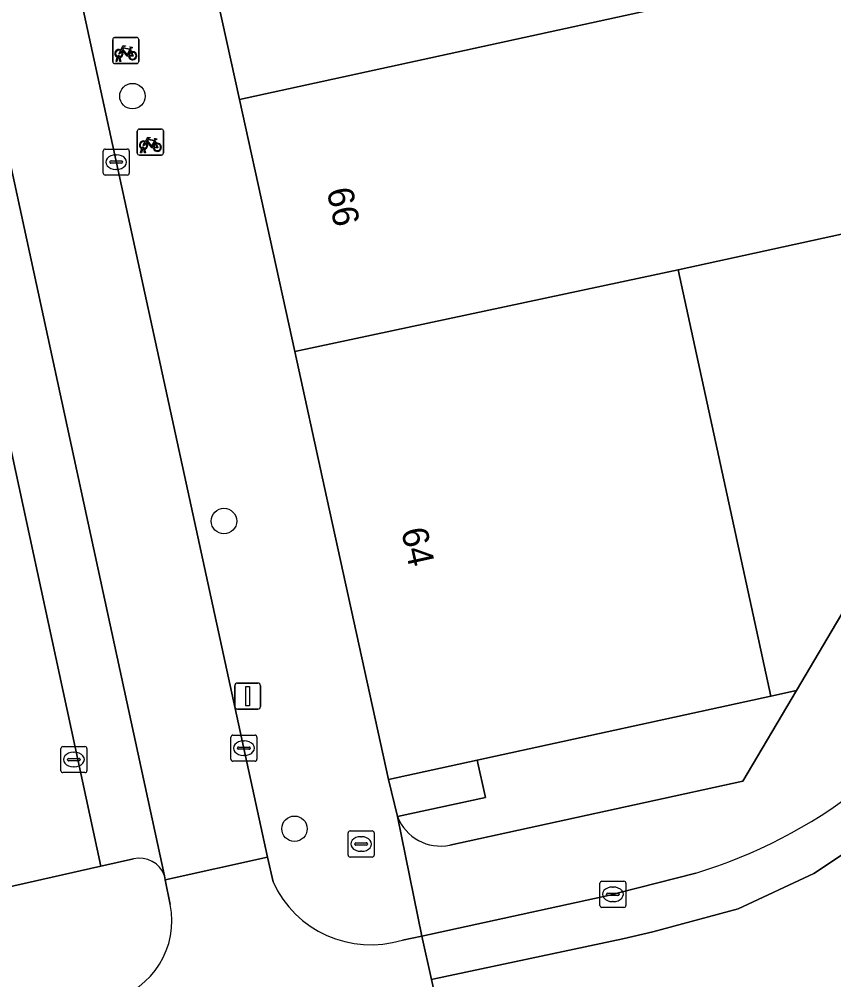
# Model space of a CAD drawing. Extents: x 160554 to 161248, y 385329 to 386506.
# Drawn here: x 160769.54 to 160800.82, y 385731.11 to 385767.97 of the extents above; entities that cross this region are included whole.
import ezdxf

# ---------------------------------------------------------------- set-up
doc = ezdxf.new("R2010")
doc.units = 0
for name, color, linetype in [('IMGEO_Boom', 7, 'Continuous'), ('IMGEO_Brandkraan', 7, 'Continuous'), ('IMGEO_Erf', 7, 'Continuous'), ('IMGEO_Fietsenrek', 7, 'Continuous'), ('IMGEO_Fietspad_gesloten', 7, 'Continuous'), ('IMGEO_Groenvoorziening', 7, 'Continuous'), ('IMGEO_Kolk', 7, 'Continuous'), ('IMGEO_Lichtmast', 7, 'Continuous'), ('IMGEO_Pand', 7, 'Continuous'), ('IMGEO_Pand_nummerreeks', 7, 'Continuous'), ('IMGEO_Parkeervlak_open', 7, 'Continuous'), ('IMGEO_Rijbaan_lokaal_gesloten', 7, 'Continuous'), ('IMGEO_Voetpad_open', 7, 'Continuous')]:
    doc.layers.add(name, color=color, linetype=linetype)

msp = doc.modelspace()

# ---------------------------------------------------------------- linework, layer by layer
at = {"layer": 'IMGEO_Boom'}
for centre in [(160773.887, 385765.018), (160777.401, 385748.713), (160780.109, 385736.906)]:
    msp.add_circle(centre, 0.489, dxfattribs=at)
at = {"layer": 'IMGEO_Brandkraan'}
for p, q in [((160782.167, 385735.895), (160782.167, 385736.747)), ((160782.242, 385736.821), (160783.094, 385736.821)), ((160782.655, 385736.601), (160782.68, 385736.601)), ((160783.168, 385736.747), (160783.168, 385735.895)), ((160782.426, 385736.315), (160782.426, 385736.327)), ((160782.864, 385736.278), (160782.466, 385736.278)), ((160782.469, 385736.364), (160782.867, 385736.364)), ((160782.91, 385736.327), (160782.91, 385736.315)), ((160782.678, 385736.041), (160782.653, 385736.041)), ((160783.094, 385735.821), (160782.242, 385735.821))]:
    msp.add_line(p, q, dxfattribs=at)
for points in [[(160782.167, 385735.895), (160782.167, 385736.747)], [(160782.242, 385736.821), (160783.094, 385736.821)], [(160783.168, 385736.747), (160783.168, 385735.895)], [(160783.094, 385735.821), (160782.242, 385735.821)]]:
    msp.add_lwpolyline(points, dxfattribs=at)
for centre, radius, start, end in [((160782.244, 385736.745), 0.0765, 91.552, 178.448), ((160782.244, 385736.745), 0.0765, 91.552, 178.448), ((160783.092, 385736.745), 0.0765, 1.552, 88.448), ((160783.092, 385736.745), 0.0765, 1.552, 88.448), ((160782.466, 385736.324), 0.0403, 85.8775, 175.7526), ((160782.463, 385736.314), 0.0366, 178.938, 274.7102), ((160782.867, 385736.321), 0.043, 264.8664, 352.4533), ((160782.871, 385736.326), 0.0386, 1.7309, 96.639), ((160782.244, 385735.897), 0.0765, 181.552, 268.448), ((160782.244, 385735.897), 0.0765, 181.552, 268.448), ((160783.092, 385735.897), 0.0765, 271.552, 358.448), ((160783.092, 385735.897), 0.0765, 271.552, 358.448)]:
    msp.add_arc(centre, radius, start, end, dxfattribs=at)
for centre, major_axis, ratio, start_param, end_param in [((160782.654, 385736.321), (-0.387, 0.002), 0.722429, 4.712389, 7.853982), ((160782.679, 385736.321), (-0.39, 0.002), 0.717154, 1.570796, 4.712389)]:
    msp.add_ellipse(centre, major_axis=major_axis, ratio=ratio, start_param=start_param, end_param=end_param, dxfattribs=at)
at = {"layer": 'IMGEO_Erf'}
msp.add_lwpolyline([(160813.435, 385765.968), (160806.234, 385764.4), (160806.975, 385761), (160794.84, 385758.356), (160796.659, 385750), (160798.402, 385741.996), (160799.383, 385742.21), (160803.991, 385750)], close=True, dxfattribs=at)
at = {"layer": 'IMGEO_Fietsenrek'}
for p, q in [((160773.204, 385767.266), (160774.045, 385767.266)), ((160774.045, 385767.266), (160773.204, 385767.266)), ((160774.129, 385767.191), (160774.129, 385766.35)), ((160774.129, 385766.35), (160774.129, 385767.191)), ((160773.129, 385766.341), (160773.129, 385767.182)), ((160773.129, 385767.182), (160773.129, 385766.341)), ((160773.256, 385766.35), (160773.295, 385766.51)), ((160773.325, 385766.498), (160773.29, 385766.35)), ((160773.367, 385766.522), (160773.366, 385766.526)), ((160773.408, 385766.35), (160773.374, 385766.492)), ((160773.398, 385766.533), (160773.399, 385766.526)), ((160773.406, 385766.496), (160773.441, 385766.35)), ((160773.816, 385766.815), (160773.852, 385766.72)), ((160774.054, 385766.266), (160773.213, 385766.266)), ((160773.213, 385766.266), (160774.054, 385766.266)), ((160773.29, 385766.35), (160773.256, 385766.35)), ((160773.441, 385766.35), (160773.408, 385766.35)), ((160774.074, 385762.83), (160774.074, 385763.671)), ((160774.074, 385763.671), (160774.074, 385762.83)), ((160774.149, 385763.755), (160774.99, 385763.755)), ((160774.99, 385763.755), (160774.149, 385763.755)), ((160775.074, 385763.68), (160775.074, 385762.839)), ((160775.074, 385762.839), (160775.074, 385763.68)), ((160774.761, 385763.304), (160774.797, 385763.209)), ((160774.201, 385762.839), (160774.24, 385762.999)), ((160774.235, 385762.839), (160774.201, 385762.839)), ((160774.27, 385762.987), (160774.235, 385762.839)), ((160774.312, 385763.011), (160774.311, 385763.015)), ((160774.353, 385762.839), (160774.319, 385762.981)), ((160774.343, 385763.022), (160774.344, 385763.015)), ((160774.351, 385762.985), (160774.386, 385762.839)), ((160774.386, 385762.839), (160774.353, 385762.839)), ((160774.999, 385762.755), (160774.158, 385762.755)), ((160774.158, 385762.755), (160774.999, 385762.755))]:
    msp.add_line(p, q, dxfattribs=at)
for points in [[(160773.442, 385766.792), (160773.537, 385766.956), (160773.623, 385766.942), (160773.625, 385766.933), (160773.569, 385766.922), (160773.542, 385766.877), (160773.798, 385766.836)], [(160773.785, 385766.811), (160773.528, 385766.852), (160773.511, 385766.823), (160773.678, 385766.603), (160773.785, 385766.811)], [(160773.798, 385766.836), (160773.823, 385766.885), (160773.817, 385766.889), (160773.794, 385766.893), (160773.782, 385766.9), (160773.781, 385766.903), (160773.783, 385766.908), (160773.878, 385766.893), (160773.88, 385766.883), (160773.87, 385766.87), (160773.858, 385766.864), (160773.844, 385766.87), (160773.816, 385766.815)], [(160773.463, 385766.74), (160773.411, 385766.65), (160773.371, 385766.625), (160773.372, 385766.672), (160773.427, 385766.766)], [(160773.738, 385766.548), (160773.688, 385766.548), (160773.497, 385766.799), (160773.478, 385766.767)], [(160773.833, 385766.713), (160773.803, 385766.79), (160773.694, 385766.572), (160773.737, 385766.572)], [(160773.767, 385766.572), (160773.887, 385766.571), (160773.843, 385766.685)], [(160773.863, 385766.692), (160773.918, 385766.547), (160773.768, 385766.547)], [(160774.408, 385763.229), (160774.356, 385763.139), (160774.316, 385763.114), (160774.317, 385763.161), (160774.372, 385763.255)], [(160774.387, 385763.281), (160774.482, 385763.445), (160774.568, 385763.431), (160774.57, 385763.422), (160774.514, 385763.411), (160774.487, 385763.366), (160774.743, 385763.325)], [(160774.683, 385763.037), (160774.633, 385763.037), (160774.442, 385763.288), (160774.423, 385763.256)], [(160774.73, 385763.3), (160774.473, 385763.341), (160774.456, 385763.312), (160774.623, 385763.092), (160774.73, 385763.3)], [(160774.778, 385763.202), (160774.748, 385763.279), (160774.639, 385763.061), (160774.682, 385763.061)], [(160774.712, 385763.061), (160774.832, 385763.06), (160774.788, 385763.174)], [(160774.808, 385763.181), (160774.863, 385763.036), (160774.713, 385763.036)], [(160774.743, 385763.325), (160774.768, 385763.374), (160774.762, 385763.378), (160774.739, 385763.382), (160774.727, 385763.389), (160774.726, 385763.392), (160774.728, 385763.397), (160774.823, 385763.382), (160774.825, 385763.372), (160774.815, 385763.359), (160774.803, 385763.353), (160774.789, 385763.359), (160774.761, 385763.304)]]:
    msp.add_lwpolyline(points, dxfattribs=at)
for centre, radius, start, end in [((160773.207, 385767.188), 0.0779, 92.4484, 184.2845), ((160773.207, 385767.188), 0.0779, 92.4484, 184.2845), ((160774.051, 385767.188), 0.0779, 2.4484, 94.2845), ((160774.051, 385767.188), 0.0779, 2.4484, 94.2845), ((160773.369, 385766.651), 0.159, 62.6766, 242.1369), ((160773.369, 385766.651), 0.129, 63.3192, 238.903), ((160773.349, 385766.522), 0.0499, 12.8025, 158.6934), ((160773.369, 385766.651), 0.159, 253.9967, 271.7867), ((160773.349, 385766.522), 0.0174, 12.8025, 163.4502), ((160773.369, 385766.651), 0.129, 253.415, 269.0204), ((160773.369, 385766.651), 0.129, 283.6043, 43.4302), ((160773.369, 385766.651), 0.159, 283.5766, 46.6042), ((160773.896, 385766.567), 0.159, 113.3408, 178.3217), ((160773.896, 385766.567), 0.159, 187.0065, 105.7708), ((160773.896, 385766.567), 0.129, 113.923, 177.9556), ((160773.896, 385766.567), 0.129, 188.6715, 104.5883), ((160773.207, 385766.344), 0.0779, 182.4484, 274.2845), ((160773.207, 385766.344), 0.0779, 182.4484, 274.2845), ((160774.051, 385766.344), 0.0779, 272.4484, 4.2845), ((160774.051, 385766.344), 0.0779, 272.4484, 4.2845), ((160774.152, 385763.677), 0.0779, 92.4484, 184.2845), ((160774.152, 385763.677), 0.0779, 92.4484, 184.2845), ((160774.996, 385763.677), 0.0779, 2.4484, 94.2845), ((160774.996, 385763.677), 0.0779, 2.4484, 94.2845), ((160774.314, 385763.14), 0.159, 62.6766, 242.1369), ((160774.314, 385763.14), 0.129, 63.3192, 238.903), ((160774.314, 385763.14), 0.129, 283.6043, 43.4302), ((160774.314, 385763.14), 0.159, 283.5766, 46.6042), ((160774.841, 385763.056), 0.159, 113.3408, 178.3217), ((160774.841, 385763.056), 0.159, 187.0065, 105.7708), ((160774.841, 385763.056), 0.129, 113.923, 177.9556), ((160774.841, 385763.056), 0.129, 188.6715, 104.5883), ((160774.152, 385762.833), 0.0779, 182.4484, 274.2845), ((160774.152, 385762.833), 0.0779, 182.4484, 274.2845), ((160774.294, 385763.011), 0.0499, 12.8025, 158.6934), ((160774.314, 385763.14), 0.159, 253.9967, 271.7867), ((160774.294, 385763.011), 0.0174, 12.8025, 163.4502), ((160774.314, 385763.14), 0.129, 253.415, 269.0204), ((160774.996, 385762.833), 0.0779, 272.4484, 4.2845), ((160774.996, 385762.833), 0.0779, 272.4484, 4.2845)]:
    msp.add_arc(centre, radius, start, end, dxfattribs=at)
at = {"layer": 'IMGEO_Fietspad_gesloten'}
msp.add_lwpolyline([(160743.874, 385877.244), (160746.687, 385864.512), (160746.978, 385864.559), (160749.654, 385852.647), (160775.118, 385735.103), (160775.148, 385734.947), (160779.078, 385735.819), (160768.677, 385783.529), (160753.582, 385853.359)], dxfattribs=at)
at = {"layer": 'IMGEO_Groenvoorziening'}
msp.add_lwpolyline([(160786.072, 385736.282), (160797.328, 385738.735), (160799.383, 385742.21), (160798.402, 385741.996), (160787.125, 385739.54), (160787.442, 385738.105), (160784.07, 385737.371)], dxfattribs=at)
msp.add_arc((160785.701, 385737.985), 1.743, 200.6166, 282.2949, dxfattribs=at)
at = {"layer": 'IMGEO_Kolk'}
for p, q in [((160772.763, 385762.06), (160772.763, 385762.912)), ((160772.838, 385762.986), (160773.69, 385762.986)), ((160773.251, 385762.766), (160773.276, 385762.766)), ((160773.764, 385762.912), (160773.764, 385762.06)), ((160773.022, 385762.48), (160773.022, 385762.492)), ((160773.46, 385762.443), (160773.062, 385762.443)), ((160773.065, 385762.529), (160773.463, 385762.529)), ((160773.506, 385762.492), (160773.506, 385762.48)), ((160773.274, 385762.206), (160773.249, 385762.206)), ((160773.69, 385761.986), (160772.838, 385761.986)), ((160777.666, 385739.571), (160777.666, 385740.423)), ((160777.741, 385740.497), (160778.593, 385740.497)), ((160778.667, 385740.423), (160778.667, 385739.571)), ((160771.138, 385739.134), (160771.138, 385739.986)), ((160771.213, 385740.06), (160772.065, 385740.06)), ((160772.139, 385739.986), (160772.139, 385739.134)), ((160777.925, 385739.991), (160777.925, 385740.003)), ((160778.363, 385739.954), (160777.965, 385739.954)), ((160777.968, 385740.04), (160778.366, 385740.04)), ((160778.154, 385740.277), (160778.179, 385740.277)), ((160778.409, 385740.003), (160778.409, 385739.991)), ((160771.397, 385739.554), (160771.397, 385739.566)), ((160771.44, 385739.603), (160771.838, 385739.603)), ((160771.626, 385739.84), (160771.651, 385739.84)), ((160771.881, 385739.566), (160771.881, 385739.554)), ((160778.177, 385739.717), (160778.152, 385739.717)), ((160771.835, 385739.517), (160771.437, 385739.517)), ((160771.649, 385739.28), (160771.624, 385739.28)), ((160778.593, 385739.497), (160777.741, 385739.497)), ((160772.065, 385739.06), (160771.213, 385739.06)), ((160791.834, 385733.963), (160791.834, 385734.815)), ((160791.909, 385734.889), (160792.761, 385734.889)), ((160792.835, 385734.815), (160792.835, 385733.963)), ((160792.093, 385734.383), (160792.093, 385734.395)), ((160792.136, 385734.432), (160792.534, 385734.432)), ((160792.322, 385734.669), (160792.347, 385734.669)), ((160792.577, 385734.395), (160792.577, 385734.383)), ((160792.531, 385734.346), (160792.133, 385734.346)), ((160792.345, 385734.109), (160792.32, 385734.109)), ((160792.761, 385733.889), (160791.909, 385733.889))]:
    msp.add_line(p, q, dxfattribs=at)
for points in [[(160772.763, 385762.06), (160772.763, 385762.912)], [(160772.838, 385762.986), (160773.69, 385762.986)], [(160773.764, 385762.912), (160773.764, 385762.06)], [(160773.69, 385761.986), (160772.838, 385761.986)], [(160777.666, 385739.571), (160777.666, 385740.423)], [(160777.741, 385740.497), (160778.593, 385740.497)], [(160778.667, 385740.423), (160778.667, 385739.571)], [(160771.138, 385739.134), (160771.138, 385739.986)], [(160771.213, 385740.06), (160772.065, 385740.06)], [(160772.139, 385739.986), (160772.139, 385739.134)], [(160778.593, 385739.497), (160777.741, 385739.497)], [(160772.065, 385739.06), (160771.213, 385739.06)], [(160791.834, 385733.963), (160791.834, 385734.815)], [(160791.909, 385734.889), (160792.761, 385734.889)], [(160792.835, 385734.815), (160792.835, 385733.963)], [(160792.761, 385733.889), (160791.909, 385733.889)]]:
    msp.add_lwpolyline(points, dxfattribs=at)
for centre, radius, start, end in [((160772.84, 385762.91), 0.0765, 91.552, 178.448), ((160772.84, 385762.91), 0.0765, 91.552, 178.448), ((160773.688, 385762.91), 0.0765, 1.552, 88.448), ((160773.688, 385762.91), 0.0765, 1.552, 88.448), ((160773.062, 385762.489), 0.0403, 85.8775, 175.7526), ((160773.059, 385762.479), 0.0366, 178.938, 274.7102), ((160773.463, 385762.486), 0.043, 264.8664, 352.4533), ((160773.467, 385762.491), 0.0386, 1.7309, 96.639), ((160772.84, 385762.062), 0.0765, 181.552, 268.448), ((160772.84, 385762.062), 0.0765, 181.552, 268.448), ((160773.688, 385762.062), 0.0765, 271.552, 358.448), ((160773.688, 385762.062), 0.0765, 271.552, 358.448), ((160777.743, 385740.421), 0.0765, 91.552, 178.448), ((160777.743, 385740.421), 0.0765, 91.552, 178.448), ((160778.591, 385740.421), 0.0765, 1.552, 88.448), ((160778.591, 385740.421), 0.0765, 1.552, 88.448), ((160771.215, 385739.984), 0.0765, 91.552, 178.448), ((160771.215, 385739.984), 0.0765, 91.552, 178.448), ((160772.063, 385739.984), 0.0765, 1.552, 88.448), ((160772.063, 385739.984), 0.0765, 1.552, 88.448), ((160777.965, 385740), 0.0403, 85.8775, 175.7526), ((160777.962, 385739.99), 0.0366, 178.938, 274.7102), ((160778.366, 385739.997), 0.043, 264.8664, 352.4533), ((160778.37, 385740.002), 0.0386, 1.7309, 96.639), ((160771.437, 385739.563), 0.0403, 85.8775, 175.7526), ((160771.434, 385739.553), 0.0366, 178.938, 274.7102), ((160771.838, 385739.56), 0.043, 264.8664, 352.4533), ((160771.842, 385739.565), 0.0386, 1.7309, 96.639), ((160777.743, 385739.573), 0.0765, 181.552, 268.448), ((160777.743, 385739.573), 0.0765, 181.552, 268.448), ((160778.591, 385739.573), 0.0765, 271.552, 358.448), ((160778.591, 385739.573), 0.0765, 271.552, 358.448), ((160771.215, 385739.136), 0.0765, 181.552, 268.448), ((160771.215, 385739.136), 0.0765, 181.552, 268.448), ((160772.063, 385739.136), 0.0765, 271.552, 358.448), ((160772.063, 385739.136), 0.0765, 271.552, 358.448), ((160791.911, 385734.813), 0.0765, 91.552, 178.448), ((160791.911, 385734.813), 0.0765, 91.552, 178.448), ((160792.759, 385734.813), 0.0765, 1.552, 88.448), ((160792.759, 385734.813), 0.0765, 1.552, 88.448), ((160792.133, 385734.392), 0.0403, 85.8775, 175.7526), ((160792.13, 385734.382), 0.0366, 178.938, 274.7102), ((160792.534, 385734.389), 0.043, 264.8664, 352.4533), ((160792.538, 385734.394), 0.0386, 1.7309, 96.639), ((160791.911, 385733.965), 0.0765, 181.552, 268.448), ((160791.911, 385733.965), 0.0765, 181.552, 268.448), ((160792.759, 385733.965), 0.0765, 271.552, 358.448), ((160792.759, 385733.965), 0.0765, 271.552, 358.448)]:
    msp.add_arc(centre, radius, start, end, dxfattribs=at)
for centre, major_axis, ratio, start_param, end_param in [((160773.25, 385762.486), (-0.387, 0.002), 0.722429, 4.712389, 7.853982), ((160773.275, 385762.486), (-0.39, 0.002), 0.717154, 1.570796, 4.712389), ((160778.153, 385739.997), (-0.387, 0.002), 0.722429, 4.712389, 7.853982), ((160778.178, 385739.997), (-0.39, 0.002), 0.717154, 1.570796, 4.712389), ((160771.625, 385739.56), (-0.387, 0.002), 0.722429, 4.712389, 7.853982), ((160771.65, 385739.56), (-0.39, 0.002), 0.717154, 1.570796, 4.712389), ((160792.321, 385734.389), (-0.387, 0.002), 0.722429, 4.712389, 7.853982), ((160792.346, 385734.389), (-0.39, 0.002), 0.717154, 1.570796, 4.712389)]:
    msp.add_ellipse(centre, major_axis=major_axis, ratio=ratio, start_param=start_param, end_param=end_param, dxfattribs=at)
at = {"layer": 'IMGEO_Lichtmast'}
for p, q in [((160777.915, 385742.495), (160778.705, 385742.495)), ((160778.705, 385742.495), (160777.915, 385742.495)), ((160777.815, 385741.595), (160777.815, 385742.395)), ((160777.815, 385742.395), (160777.815, 385741.595)), ((160778.805, 385742.395), (160778.805, 385741.595)), ((160778.805, 385741.595), (160778.805, 385742.395)), ((160778.705, 385741.495), (160777.915, 385741.495)), ((160777.915, 385741.495), (160778.705, 385741.495))]:
    msp.add_line(p, q, dxfattribs=at)
msp.add_lwpolyline([(160778.235, 385742.37), (160778.385, 385742.37), (160778.385, 385741.62), (160778.235, 385741.62), (160778.235, 385742.37)], dxfattribs=at)
for centre, start, end in [((160777.915, 385742.395), 90, 180), ((160777.915, 385742.395), 90, 180), ((160778.705, 385742.395), 0, 90), ((160778.705, 385742.395), 360, 90), ((160777.915, 385741.595), 180, 270), ((160777.915, 385741.595), 180, 270), ((160778.705, 385741.595), 270, 0), ((160778.705, 385741.595), 270, 0)]:
    msp.add_arc(centre, 0.1, start, end, dxfattribs=at)
at = {"layer": 'IMGEO_Pand'}
for points in [[(160799.016, 385779.564), (160801.404, 385780.084), (160800.899, 385782.404), (160805.594, 385783.427), (160805.036, 385786.057), (160789.812, 385782.742), (160774.791, 385779.47), (160777.992, 385764.891), (160817.846, 385773.574), (160818.116, 385774.04), (160817.678, 385773.945), (160813.231, 385772.976), (160809.595, 385772.184), (160801.029, 385770.319)], [(160780.116, 385755.219), (160794.84, 385758.356), (160806.975, 385761), (160806.234, 385764.4), (160813.435, 385765.968), (160817.846, 385773.574), (160777.992, 385764.891)], [(160787.125, 385739.54), (160798.402, 385741.996), (160796.659, 385750), (160794.84, 385758.356), (160780.116, 385755.219), (160781.262, 385750), (160783.721, 385738.799)]]:
    msp.add_lwpolyline(points, close=True, dxfattribs=at)
at = {"layer": 'IMGEO_Parkeervlak_open'}
msp.add_lwpolyline([(160767.419, 385757.462), (160763.044, 385756.507), (160767.843, 385734.383), (160772.672, 385735.471), (160767.797, 385758.002)], dxfattribs=at)
at = {"layer": 'IMGEO_Rijbaan_lokaal_gesloten'}
for points in [[(160795.515, 385735.207), (160792.548, 385734.443), (160792.335, 385734.389), (160784.996, 385732.789), (160785.368, 385731.122), (160785.425, 385731.134), (160792.717, 385732.681), (160793.868, 385732.951), (160797.144, 385733.839), (160800.052, 385735.188), (160802.996, 385737.152), (160805.812, 385739.758), (160807.834, 385742.548), (160810.143, 385746.407), (160821.517, 385765.643), (160820.012, 385766.535), (160817.739, 385762.674), (160813.147, 385754.952), (160813.077, 385754.834), (160810.19, 385750), (160809.229, 385748.39), (160808.639, 385747.301), (160806.45, 385743.688)], [(160779.287, 385734.864), (160779.078, 385735.819), (160775.148, 385734.947), (160775.334, 385733.997)], [(160786.134, 385723.927), (160786.933, 385724.11), (160786.538, 385725.881), (160785.368, 385731.122), (160784.996, 385732.789), (160784.251, 385732.636)]]:
    msp.add_lwpolyline(points, dxfattribs=at)
msp.add_lwpolyline([(160786.538, 385725.881), (160786.566, 385725.887), (160796.373, 385728.143), (160800.425, 385729.673), (160803.02, 385731.041), (160806.707, 385733.629), (160808.89, 385735.618), (160810.876, 385737.835), (160812.627, 385740.241), (160814.174, 385742.894), (160826.079, 385762.941), (160821.517, 385765.643), (160810.143, 385746.407), (160807.834, 385742.548), (160805.812, 385739.758), (160802.996, 385737.152), (160800.052, 385735.188), (160797.144, 385733.839), (160793.868, 385732.951), (160792.717, 385732.681), (160785.425, 385731.134), (160785.368, 385731.122)], close=True, dxfattribs=at)
for centre, radius, start, end in [((160789.927, 385753.702), 19.321, 286.8114, 328.7817), ((160783.032, 385736.565), 4.113, 204.4227, 287.2332), ((160772.269, 385733.363), 3.13, 284.5467, 11.6903)]:
    msp.add_arc(centre, radius, start, end, dxfattribs=at)
at = {"layer": 'IMGEO_Voetpad_open'}
for points in [[(160781.262, 385750), (160780.116, 385755.219), (160777.992, 385764.891), (160774.791, 385779.47), (160772.013, 385792.125), (160769.9, 385801.747), (160767.998, 385810.411), (160766.088, 385819.108), (160766.446, 385819.186), (160763.205, 385833.915), (160761.698, 385840.764), (160761.62, 385841.119), (160761.387, 385841.069), (160758.439, 385854.537), (160758.206, 385855.6), (160759.667, 385855.919), (160759.385, 385857.208), (160757.924, 385856.888), (160755.843, 385866.393), (160749.452, 385895.585), (160748.25, 385902.591), (160746.075, 385901.918), (160737.558, 385899.319), (160737.091, 385899.177)], [(160775.118, 385735.103), (160749.654, 385852.647), (160746.978, 385864.559), (160746.687, 385864.512), (160746.74, 385864.272)], [(160746.539, 385855.908), (160752.087, 385830.426), (160752.445, 385828.891), (160758.99, 385798.701), (160759.334, 385797.113), (160767.479, 385759.49), (160767.797, 385758.002), (160772.672, 385735.471), (160773.926, 385735.754)], [(160753.194, 385855.146), (160753.582, 385853.359), (160768.677, 385783.529), (160779.078, 385735.819), (160779.287, 385734.864)], [(160825.347, 385790.624), (160824.271, 385788.754), (160826.273, 385787.57), (160823.188, 385782.657), (160818.116, 385774.04), (160817.846, 385773.574), (160813.435, 385765.968), (160803.991, 385750), (160799.383, 385742.21), (160797.328, 385738.735), (160786.072, 385736.282)], [(160773.926, 385735.754), (160772.672, 385735.471), (160767.843, 385734.383), (160767.878, 385734.219), (160763.919, 385733.357), (160759.062, 385755.799), (160763.011, 385756.658), (160763.044, 385756.507), (160767.419, 385757.462)], [(160784.251, 385732.636), (160784.996, 385732.789), (160784.07, 385737.371), (160783.721, 385738.799), (160781.262, 385750)], [(160784.07, 385737.371), (160784.996, 385732.789), (160792.335, 385734.389), (160792.548, 385734.443), (160795.515, 385735.207)], [(160775.334, 385733.997), (160775.148, 385734.947), (160775.118, 385735.103)]]:
    msp.add_lwpolyline(points, dxfattribs=at)
msp.add_lwpolyline([(160783.721, 385738.799), (160784.07, 385737.371), (160787.442, 385738.105), (160787.125, 385739.54)], close=True, dxfattribs=at)
for centre, radius, start, end in [((160789.927, 385753.702), 19.321, 286.8114, 328.7817), ((160785.701, 385737.985), 1.743, 200.6166, 282.2949), ((160774.158, 385734.761), 1.019, 19.5918, 103.1267), ((160774.158, 385734.761), 1.019, 19.5918, 103.1267), ((160783.032, 385736.565), 4.113, 204.4227, 287.2332), ((160772.269, 385733.363), 3.13, 284.5467, 11.6903)]:
    msp.add_arc(centre, radius, start, end, dxfattribs=at)

# ---------------------------------------------------------------- texts
at = {"layer": 'IMGEO_Pand_nummerreeks'}
for s, rotation, p in [('66', 282.3839, (160781.338, 385761.402)), ('64', 282.3826, (160784.202, 385748.356))]:
    msp.add_text(s, height=1, rotation=rotation, dxfattribs=at).set_placement(p)

doc.saveas('drawing.dxf')
